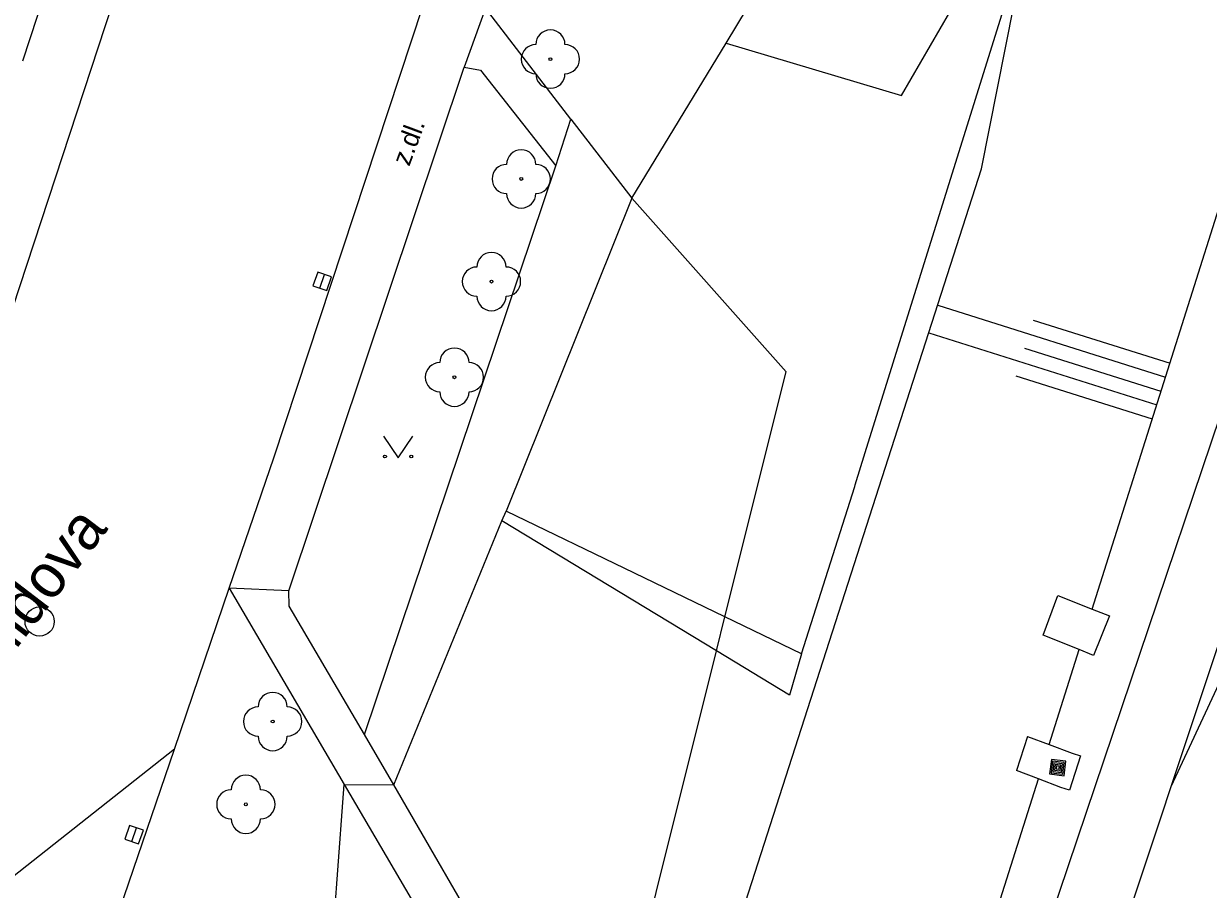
# Model space of a CAD drawing. Extents: x -596229 to -595156, y -1161237 to -1159376.
# Drawn here: x -596187.58 to -596146.97, y -1160336.73 to -1160307.04 of the extents above; entities that cross this region are included whole.
import ezdxf

# ---------------------------------------------------------------- set-up
doc = ezdxf.new("R2010")
doc.units = 0
for name, color, linetype in [('Level 22', 7, 'Continuous'), ('Level 25', 7, 'Continuous'), ('Level 27', 7, 'Continuous'), ('Level 36', 7, 'Continuous'), ('Nazvy ulic', 7, 'Continuous'), ('Specificka linie pasportu komunikaci', 7, 'Continuous'), ('TM - budovy zdene_ betonove - VP', 7, 'Continuous'), ('TM - CD - osa koleji', 7, 'Continuous'), ('TM - chodniky - VP', 7, 'Continuous'), ('TM - dolni hrana svahu', 7, 'Continuous'), ('TM - horni hrana svahu', 7, 'Continuous'), ('TM - komunikace - VP', 7, 'Continuous'), ('TM - letecke snimky - pomocna linie', 7, 'Continuous'), ('TM - popis povrchu', 7, 'Continuous'), ('TM - rozhrani ploch obecne - VP', 7, 'Continuous'), ('TM - srafovani', 7, 'Continuous')]:
    doc.layers.add(name, color=color, linetype=linetype)

msp = doc.modelspace()

# ---------------------------------------------------------------- linework, layer by layer
at = {"layer": 'Level 22'}
for centre in [(-596169.52, -1160308.26), (-596170.52, -1160312.37), (-596171.54, -1160315.89), (-596172.81, -1160319.17), (-596179.04, -1160330.98), (-596179.96, -1160333.82)]:
    msp.add_circle(centre, 0.05, dxfattribs=at)
for centre, start, end in [((-596169.52, -1160307.76), 0, 180), ((-596170.02, -1160308.26), 90, 270), ((-596169.02, -1160308.26), 270, 90), ((-596169.52, -1160308.76), 180, 0), ((-596170.52, -1160311.87), 0, 180), ((-596171.02, -1160312.37), 90, 270), ((-596170.02, -1160312.37), 270, 90), ((-596170.52, -1160312.87), 180, 0), ((-596171.54, -1160315.39), 0, 180), ((-596172.04, -1160315.89), 90, 270), ((-596171.04, -1160315.89), 270, 90), ((-596171.54, -1160316.39), 180, 0), ((-596172.81, -1160318.67), 0, 180), ((-596173.31, -1160319.17), 90, 270), ((-596172.31, -1160319.17), 270, 90), ((-596172.81, -1160319.67), 180, 0), ((-596179.04, -1160330.48), 0, 180), ((-596179.54, -1160330.98), 90, 270), ((-596178.54, -1160330.98), 270, 90), ((-596179.04, -1160331.48), 180, 0), ((-596179.96, -1160333.32), 0, 180), ((-596180.46, -1160333.82), 90, 270), ((-596179.46, -1160333.82), 270, 90), ((-596179.96, -1160334.32), 180, 0)]:
    msp.add_arc(centre, 0.5, start, end, dxfattribs=at)
at = {"layer": 'Level 25'}
for points in [[(-596152.409, -1160332.777), (-596151.913, -1160332.839), (-596151.851, -1160332.343), (-596152.347, -1160332.281)], [(-596152.353, -1160332.734), (-596151.956, -1160332.783), (-596151.907, -1160332.386), (-596152.304, -1160332.337)], [(-596152.297, -1160332.69), (-596152, -1160332.727), (-596151.963, -1160332.43), (-596152.26, -1160332.393)], [(-596152.242, -1160332.647), (-596152.043, -1160332.672), (-596152.018, -1160332.473), (-596152.217, -1160332.448)], [(-596152.186, -1160332.603), (-596152.087, -1160332.616), (-596152.074, -1160332.517), (-596152.173, -1160332.504)]]:
    msp.add_lwpolyline(points, close=True, dxfattribs=at)
at = {"layer": 'Level 27'}
for p, q in [((-596177.422, -1160316.116), (-596177.258, -1160315.644)), ((-596183.872, -1160335.096), (-596183.708, -1160334.624))]:
    msp.add_line(p, q, dxfattribs=at)
for points in [[(-596177.186, -1160316.198), (-596177.022, -1160315.726), (-596177.494, -1160315.562), (-596177.658, -1160316.034)], [(-596183.636, -1160335.178), (-596183.472, -1160334.706), (-596183.944, -1160334.542), (-596184.108, -1160335.014)]]:
    msp.add_lwpolyline(points, close=True, dxfattribs=at)
msp.add_circle((-596187.03, -1160327.55), 0.5, dxfattribs=at)
at = {"layer": 'Level 36'}
msp.add_lwpolyline([(-596175.24, -1160321.19), (-596174.74, -1160321.94), (-596174.24, -1160321.19)], dxfattribs=at)
for centre in [(-596175.19, -1160321.89), (-596174.291, -1160321.89)]:
    msp.add_circle(centre, 0.05, dxfattribs=at)
at = {"layer": 'Specificka linie pasportu komunikaci'}
for points in [[(-596160.91, -1160328.66), (-596159.09, -1160322.92), (-596159.07, -1160322.86), (-596158.73, -1160321.75), (-596153.08, -1160303.65)], [(-596163.5, -1160307.71), (-596161.3, -1160304.07)], [(-596171.75, -1160306.51), (-596172.48, -1160308.54)], [(-596163.5, -1160307.71), (-596157.48, -1160309.51), (-596155.83, -1160306.65)], [(-596166.73, -1160313.03), (-596163.5, -1160307.71)], [(-596168.82, -1160310.32), (-596166.73, -1160313.03)], [(-596166.73, -1160313.03), (-596171.04, -1160323.77)], [(-596171.18, -1160324.1), (-596171.04, -1160323.77)], [(-596163.54, -1160327.39), (-596166.64, -1160325.89), (-596171.04, -1160323.77)], [(-596174.89, -1160333.15), (-596171.18, -1160324.1)], [(-596163.83, -1160328.55), (-596171.18, -1160324.1)], [(-596178.49, -1160326.5), (-596180.53, -1160326.41)], [(-596160.91, -1160328.66), (-596163.54, -1160327.39)], [(-596160.91, -1160328.66), (-596161.32, -1160330.07), (-596163.83, -1160328.55)], [(-596182.41, -1160331.93), (-596202.29, -1160347.64)], [(-596177.29, -1160342.61), (-596176.83, -1160336.39), (-596176.59, -1160333.14)], [(-596176.59, -1160333.14), (-596174.89, -1160333.15)]]:
    msp.add_lwpolyline(points, dxfattribs=at)
at = {"layer": 'TM - budovy zdene_ betonove - VP'}
msp.add_lwpolyline([(-596182.52, -1160292.79), (-596187.62, -1160308.33)], dxfattribs=at)
at = {"layer": 'TM - CD - osa koleji'}
for points in [[(-596148.24, -1160333.21), (-596143.14, -1160317.92), (-596136.59, -1160298.24)], [(-596148.24, -1160333.21), (-596141.43, -1160318.59), (-596137.34, -1160309.71), (-596132.37, -1160298.96)], [(-596214.1, -1160496.27), (-596202.59, -1160474.13), (-596191.35, -1160450.49), (-596176.42, -1160414.79), (-596174.21, -1160408.97), (-596170.88, -1160399.93), (-596170.62, -1160399.23), (-596170.37, -1160398.52), (-596162.3, -1160375.35), (-596157.96, -1160362.38), (-596153.65, -1160349.46), (-596153.33, -1160348.5), (-596148.58, -1160334.25), (-596148.24, -1160333.21)]]:
    msp.add_lwpolyline(points, dxfattribs=at)
at = {"layer": 'TM - chodniky - VP'}
for points in [[(-596168.82, -1160310.32), (-596171.75, -1160306.51)], [(-596178.49, -1160326.5), (-596172.48, -1160308.54)], [(-596172.48, -1160308.54), (-596171.92, -1160308.64), (-596169.33, -1160311.92)], [(-596169.33, -1160311.92), (-596168.82, -1160310.32)], [(-596180.53, -1160326.41), (-596176.59, -1160333.14)], [(-596175.89, -1160331.42), (-596178.48, -1160327.02), (-596178.49, -1160326.5)], [(-596174.89, -1160333.15), (-596175.89, -1160331.42)], [(-596176.59, -1160333.14), (-596170.48, -1160343.58), (-596170.28, -1160344.43)], [(-596167.96, -1160345.13), (-596174.89, -1160333.15)]]:
    msp.add_lwpolyline(points, dxfattribs=at)
at = {"layer": 'TM - dolni hrana svahu'}
msp.add_lwpolyline([(-596175.29, -1160367.79), (-596162.93, -1160337.49), (-596154.74, -1160312.02), (-596153.08, -1160303.65)], dxfattribs=at)
at = {"layer": 'TM - horni hrana svahu'}
for points in [[(-596150.95, -1160327.13), (-596145.76, -1160310.71), (-596143.83, -1160307.33)], [(-596152.42, -1160331.77), (-596151.39, -1160328.51)], [(-596218.33, -1160494.9), (-596209.43, -1160479.83), (-596195.54, -1160449.66), (-596182.63, -1160419.12), (-596172.15, -1160391.34), (-596162.45, -1160363.24), (-596154.89, -1160339.59), (-596152.79, -1160332.95)]]:
    msp.add_lwpolyline(points, dxfattribs=at)
at = {"layer": 'TM - komunikace - VP'}
for points in [[(-596180.53, -1160326.41), (-596179, -1160321.94), (-596169.17, -1160292.14)], [(-596183.56, -1160303.38), (-596190.41, -1160324.26)], [(-596182.41, -1160331.93), (-596180.53, -1160326.41)], [(-596187.25, -1160346.12), (-596182.41, -1160331.93)]]:
    msp.add_lwpolyline(points, dxfattribs=at)
at = {"layer": 'TM - letecke snimky - pomocna linie'}
for points in [[(-596142.29, -1160307.81), (-596164.93, -1160374.95), (-596176.79, -1160407.54), (-596190.54, -1160441.41), (-596201.34, -1160465.75), (-596222.51, -1160507.03), (-596228.22, -1160516.183)], [(-596163.54, -1160327.39), (-596161.44, -1160318.99), (-596166.73, -1160313.03)], [(-596163.83, -1160328.55), (-596163.54, -1160327.39)], [(-596167.96, -1160345.13), (-596163.83, -1160328.55)]]:
    msp.add_lwpolyline(points, dxfattribs=at)
at = {"layer": 'TM - rozhrani ploch obecne - VP'}
for points in [[(-596175.89, -1160331.42), (-596169.33, -1160311.92)], [(-596151.39, -1160328.51), (-596152.63, -1160328.02), (-596152.13, -1160326.66)], [(-596152.13, -1160326.66), (-596150.95, -1160327.13)], [(-596150.95, -1160327.13), (-596150.36, -1160327.36)], [(-596150.36, -1160327.36), (-596150.9, -1160328.71), (-596151.39, -1160328.51)], [(-596153.16, -1160331.49), (-596153.54, -1160332.66)], [(-596153.16, -1160331.49), (-596152.42, -1160331.77)], [(-596152.42, -1160331.77), (-596151.63, -1160332.06)], [(-596151.63, -1160332.06), (-596151.35, -1160332.16), (-596151.73, -1160333.33), (-596152.02, -1160333.24)], [(-596152.79, -1160332.95), (-596153.54, -1160332.66)], [(-596152.02, -1160333.24), (-596152.79, -1160332.95)]]:
    msp.add_lwpolyline(points, dxfattribs=at)
at = {"layer": 'TM - srafovani'}
for points in [[(-596156.24, -1160316.7), (-596148.43, -1160319.17)], [(-596152.97, -1160317.21), (-596148.28, -1160318.69)], [(-596156.55, -1160317.65), (-596148.73, -1160320.12)], [(-596153.27, -1160318.17), (-596148.59, -1160319.65)], [(-596153.57, -1160319.12), (-596148.89, -1160320.6)]]:
    msp.add_lwpolyline(points, dxfattribs=at)

# ---------------------------------------------------------------- texts
at = {"layer": 'Nazvy ulic'}
msp.add_text('Kuldova', height=1.5, rotation=52.5946, dxfattribs=at).set_placement((-596189.065, -1160330.128))
at = {"layer": 'TM - popis povrchu'}
msp.add_text('z.dl.', height=0.65, rotation=69.55, dxfattribs=at).set_placement((-596174.36, -1160311.96))

doc.saveas('drawing.dxf')
